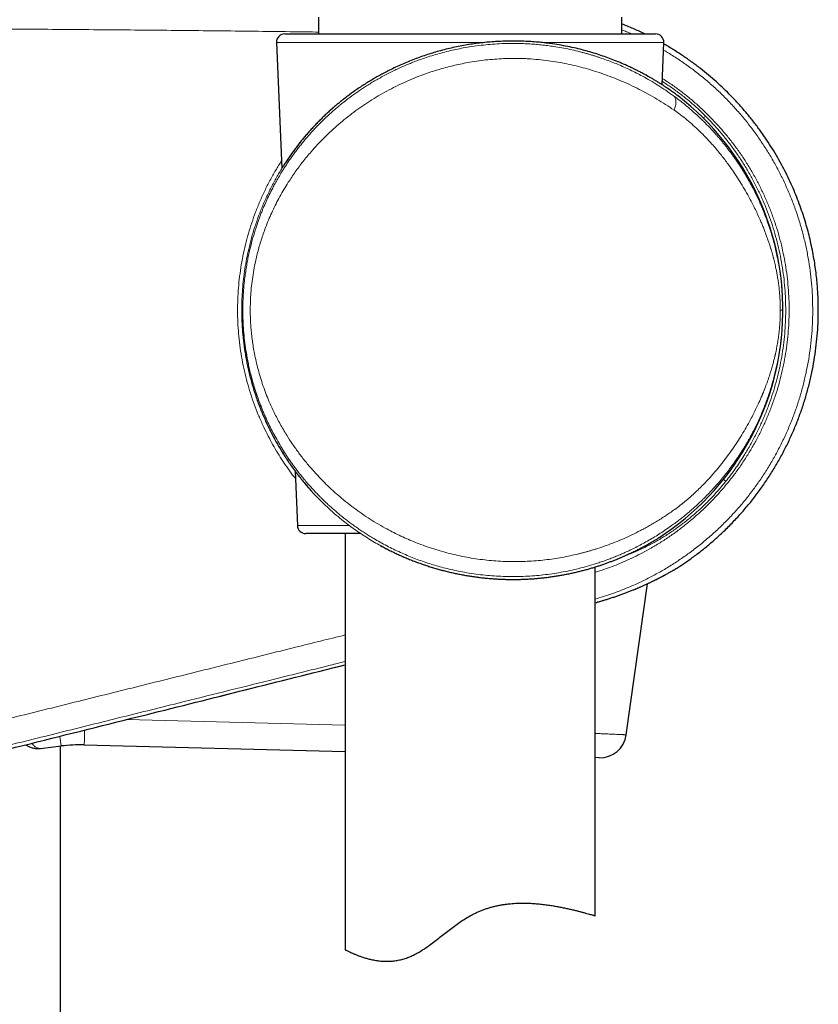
# Model space of a CAD drawing. Header units: millimetres. Extents: x 8 to 778, y 12 to 1829.
# Tile 323 of 335: x 673 to 721, y 1444 to 1504. Entities that reach past the tile are written whole.
import ezdxf

# ---------------------------------------------------------------- set-up
doc = ezdxf.new("R2010")
doc.units = ezdxf.units.MM

msp = doc.modelspace()

# ---------------------------------------------------------------- linework, layer by layer
at = {"color": 7, "linetype": 'Continuous', "lineweight": 30}
for p, q in [((691.025, 1503.653), (691.025, 1502.653)), ((709.225, 1502.653), (709.225, 1503.653)), ((688.498, 1502.131), (688.825, 1494.577)), ((688.997, 1502.653), (711.253, 1502.653)), ((711.643, 1499.601), (711.752, 1502.131)), ((711.918, 1499.42), (711.859, 1499.459)), ((693.001, 1499.088), (692.995, 1499.084)), ((688.932, 1494.746), (688.909, 1494.712)), ((688.931, 1494.747), (688.931, 1494.747)), ((686.413, 1486.082), (686.413, 1486.073)), ((686.413, 1486.073), (686.413, 1486.073)), ((689.612, 1476.407), (689.754, 1473.131)), ((693.546, 1472.653), (690.254, 1472.653)), ((692.625, 1472.653), (692.625, 1447.668)), ((694.666, 1471.97), (694.671, 1471.967)), ((707.625, 1449.704), (707.625, 1470.644)), ((709.496, 1460.569), (710.762, 1469.637)), ((674.329, 1459.754), (675.573, 1459.897)), ((675.525, 1197.915), (675.525, 1459.891)), ((676.96, 1459.959), (692.625, 1459.569)), ((707.872, 1459.191), (707.625, 1459.197))]:
    msp.add_line(p, q, dxfattribs=at)
at = {"color": 8, "linetype": 'Continuous', "lineweight": 0}
for p, q in [((700.99, 1502.131), (688.498, 1502.131)), ((711.752, 1502.131), (704.404, 1502.131)), ((690.609, 1475.193), (690.609, 1475.193)), ((689.754, 1473.131), (692.873, 1473.131)), ((692.625, 1461.156), (679.493, 1461.482))]:
    msp.add_line(p, q, dxfattribs=at)
at = {"color": 7, "linetype": 'Continuous', "lineweight": 30}
for centre, radius, start, end in [((688.997, 1502.153), 0.5, 90, 182.48126), ((711.253, 1502.153), 0.5, 357.51874, 90), ((702.625, 1486.073), 16.275, 302.82223, 52.16863), ((690.254, 1473.153), 0.5, 182.48126, 270), ((712.325, 1471.03), 0.5, 301.4731, 302.84009), ((707.911, 1460.79), 1.6, 268.57694, 352.04228), ((676.711, 1449.962), 10, 88.57694, 96.53808)]:
    msp.add_arc(centre, radius, start, end, dxfattribs=at)
at = {"color": 8, "linetype": 'Continuous', "lineweight": 0}
for centre, radius, start, end in [((718.932, 1493.078), 6.594, 135.23887, 136.81799), ((719.592, 1480.903), 6.566, 229.55733, 231.14185), ((856.899, 1456.201), 179.978, 178.51855, 178.80369), ((721.492, 1465.663), 46.28, 186.4273, 187.15736)]:
    msp.add_arc(centre, radius, start, end, dxfattribs=at)
for points, knots in [([(667.634, 1502.967), (669.098, 1502.959), (672.028, 1502.945), (676.421, 1502.914), (680.813, 1502.877), (685.204, 1502.832), (688.608, 1502.793), (690.548, 1502.767), (691.025, 1502.76)], [0, 0, 0, 0, 0.187721, 0.375441, 0.563182, 0.750923, 0.938725, 1, 1, 1, 1]), ([(709.808, 1502.653), (709.712, 1502.696), (709.52, 1502.783), (709.323, 1502.857), (709.225, 1502.894)], [0, 0, 0, 0, 0.502968, 1, 1, 1, 1]), ([(718.883, 1486.073), (718.883, 1485.999), (718.882, 1485.85), (718.877, 1485.626), (718.869, 1485.402), (718.858, 1485.176), (718.844, 1484.95), (718.826, 1484.722), (718.8, 1484.436), (718.761, 1484.09), (718.719, 1483.792), (718.689, 1483.596), (718.674, 1483.503), (718.659, 1483.41), (718.643, 1483.316), (718.626, 1483.222), (718.608, 1483.128), (718.575, 1482.953), (718.522, 1482.696), (718.444, 1482.355), (718.356, 1482.005), (718.261, 1481.663), (718.16, 1481.328), (718.081, 1481.084), (718.025, 1480.918), (717.995, 1480.831), (717.964, 1480.744), (717.933, 1480.657), (717.901, 1480.569), (717.835, 1480.393), (717.732, 1480.129), (717.585, 1479.775), (717.431, 1479.431), (717.298, 1479.15), (717.19, 1478.932), (717.101, 1478.759), (717.008, 1478.582), (716.913, 1478.407), (716.822, 1478.243), (716.727, 1478.078), (716.623, 1477.902), (716.503, 1477.705), (716.373, 1477.499), (716.241, 1477.297), (716.128, 1477.129), (716.037, 1476.998), (715.964, 1476.894), (715.89, 1476.791), (715.816, 1476.688), (715.74, 1476.586), (715.664, 1476.485), (715.531, 1476.31), (715.34, 1476.068), (715.09, 1475.768), (714.844, 1475.486), (714.63, 1475.252), (714.45, 1475.062), (714.303, 1474.912), (714.157, 1474.765), (714.001, 1474.613), (713.82, 1474.441), (713.616, 1474.254), (713.396, 1474.06), (713.174, 1473.87), (712.945, 1473.682), (712.708, 1473.494), (712.465, 1473.309), (712.19, 1473.107), (711.881, 1472.891), (711.541, 1472.666), (711.199, 1472.451), (710.855, 1472.247), (710.509, 1472.054), (710.156, 1471.867), (709.817, 1471.699), (709.495, 1471.547), (709.197, 1471.415), (708.898, 1471.289), (708.598, 1471.169), (708.297, 1471.056), (707.996, 1470.95), (707.622, 1470.826), (707.173, 1470.69), (706.647, 1470.55), (706.118, 1470.428), (705.586, 1470.323), (705.052, 1470.237), (704.518, 1470.168), (703.982, 1470.116), (703.447, 1470.083), (702.911, 1470.067), (702.374, 1470.068), (701.835, 1470.087), (701.293, 1470.124), (700.749, 1470.179), (700.203, 1470.253), (699.687, 1470.341), (699.201, 1470.439), (698.752, 1470.544), (698.315, 1470.658), (697.89, 1470.781), (697.471, 1470.915), (697.056, 1471.061), (696.644, 1471.217), (696.238, 1471.385), (695.831, 1471.566), (695.423, 1471.76), (695.017, 1471.968), (694.628, 1472.181), (694.291, 1472.377), (694.006, 1472.552), (693.755, 1472.712), (693.503, 1472.88), (693.251, 1473.055), (693.005, 1473.232), (692.771, 1473.407), (692.546, 1473.582), (692.276, 1473.799), (691.955, 1474.071), (691.688, 1474.311), (691.517, 1474.47), (691.443, 1474.54), (691.373, 1474.607), (691.314, 1474.664), (691.265, 1474.713), (691.22, 1474.756), (691.174, 1474.802), (691.091, 1474.885), (690.968, 1475.011), (690.8, 1475.187), (690.616, 1475.386), (690.417, 1475.608), (690.218, 1475.84), (690.025, 1476.075), (689.847, 1476.298), (689.681, 1476.516), (689.527, 1476.724), (689.384, 1476.923), (689.239, 1477.132), (689.094, 1477.348), (688.986, 1477.516), (688.922, 1477.617), (688.897, 1477.658), (688.872, 1477.698), (688.848, 1477.737), (688.824, 1477.776), (688.801, 1477.814), (688.778, 1477.851), (688.679, 1478.014), (688.512, 1478.303), (688.288, 1478.716), (688.084, 1479.12), (687.92, 1479.468), (687.79, 1479.76), (687.69, 1479.998), (687.594, 1480.234), (687.496, 1480.486), (687.376, 1480.815), (687.239, 1481.22), (687.097, 1481.684), (686.997, 1482.053), (686.929, 1482.325), (686.887, 1482.503), (686.847, 1482.68), (686.81, 1482.855), (686.774, 1483.03), (686.715, 1483.344), (686.64, 1483.798), (686.565, 1484.395), (686.513, 1484.989), (686.484, 1485.579), (686.476, 1486.155), (686.49, 1486.718), (686.522, 1487.27), (686.562, 1487.701), (686.598, 1488.01), (686.622, 1488.198), (686.649, 1488.386), (686.678, 1488.574), (686.709, 1488.763), (686.743, 1488.951), (686.803, 1489.265), (686.899, 1489.709), (687.045, 1490.282), (687.181, 1490.743), (687.295, 1491.091), (687.374, 1491.323), (687.458, 1491.557), (687.544, 1491.785), (687.628, 1491.996), (687.736, 1492.26), (687.878, 1492.587), (688.065, 1492.988), (688.248, 1493.351), (688.421, 1493.676), (688.537, 1493.884), (688.616, 1494.021), (688.654, 1494.086), (688.692, 1494.151), (688.73, 1494.216), (688.769, 1494.281), (688.809, 1494.346), (688.879, 1494.461), (688.985, 1494.629), (689.132, 1494.854), (689.293, 1495.092), (689.468, 1495.341), (689.647, 1495.585), (689.822, 1495.815), (689.993, 1496.031), (690.163, 1496.239), (690.338, 1496.446), (690.524, 1496.658), (690.761, 1496.919), (691.047, 1497.219), (691.375, 1497.543), (691.662, 1497.812), (691.907, 1498.031), (692.063, 1498.165), (692.166, 1498.253), (692.219, 1498.297), (692.271, 1498.34), (692.322, 1498.383), (692.374, 1498.424), (692.564, 1498.579), (692.893, 1498.834), (693.367, 1499.175), (693.775, 1499.448), (694.115, 1499.661), (694.386, 1499.824), (694.668, 1499.987), (694.965, 1500.149), (695.277, 1500.312), (695.592, 1500.467), (695.907, 1500.614), (696.221, 1500.753), (696.534, 1500.883), (696.846, 1501.006), (697.201, 1501.137), (697.6, 1501.273), (698.045, 1501.411), (698.489, 1501.535), (698.934, 1501.646), (699.377, 1501.743), (699.855, 1501.835), (700.369, 1501.917), (700.92, 1501.986), (701.469, 1502.036), (702.017, 1502.067), (702.509, 1502.079), (702.946, 1502.077), (703.33, 1502.067), (703.715, 1502.047), (704.101, 1502.018), (704.487, 1501.98), (704.874, 1501.933), (705.293, 1501.872), (705.743, 1501.794), (706.225, 1501.695), (706.608, 1501.604), (706.894, 1501.53), (707.083, 1501.479), (707.273, 1501.425), (707.463, 1501.368), (707.652, 1501.309), (707.906, 1501.227), (708.222, 1501.118), (708.601, 1500.977), (708.98, 1500.825), (709.36, 1500.662), (709.739, 1500.486), (710.108, 1500.304), (710.508, 1500.094), (710.938, 1499.853), (711.406, 1499.568), (711.874, 1499.263), (712.179, 1499.044), (712.333, 1498.933)], [0, 0, 0, 0, 0.002429, 0.004872, 0.007334, 0.009816, 0.012322, 0.014853, 0.017413, 0.021942, 0.026644, 0.027725, 0.028815, 0.029915, 0.031024, 0.032143, 0.033271, 0.03441, 0.038442, 0.042658, 0.047059, 0.051648, 0.055844, 0.06019, 0.061353, 0.062526, 0.06371, 0.064904, 0.066109, 0.067324, 0.072145, 0.07716, 0.082369, 0.087059, 0.089561, 0.092159, 0.094854, 0.097645, 0.100191, 0.10247, 0.105393, 0.108523, 0.11186, 0.115323, 0.118408, 0.120139, 0.12187, 0.123601, 0.125333, 0.127065, 0.128796, 0.130528, 0.13608, 0.14139, 0.146459, 0.151287, 0.154199, 0.157015, 0.159737, 0.162505, 0.165699, 0.169659, 0.173494, 0.177204, 0.181085, 0.184971, 0.188856, 0.192741, 0.197915, 0.203007, 0.208016, 0.212944, 0.217791, 0.222559, 0.227541, 0.231483, 0.235385, 0.239245, 0.243065, 0.246845, 0.250587, 0.25429, 0.26061, 0.266863, 0.273054, 0.279185, 0.285261, 0.291287, 0.297265, 0.303201, 0.309098, 0.314978, 0.320887, 0.326826, 0.332798, 0.338808, 0.34486, 0.349939, 0.355053, 0.360015, 0.364781, 0.369626, 0.374549, 0.379352, 0.384232, 0.389189, 0.394225, 0.399342, 0.404514, 0.409206, 0.41251, 0.415877, 0.419308, 0.422803, 0.426363, 0.429661, 0.432832, 0.436113, 0.441576, 0.447318, 0.448479, 0.44965, 0.450832, 0.451828, 0.452507, 0.453225, 0.453982, 0.454779, 0.457269, 0.460079, 0.463207, 0.466656, 0.470423, 0.473807, 0.477194, 0.480335, 0.483322, 0.486155, 0.488833, 0.492131, 0.49516, 0.495724, 0.496277, 0.496819, 0.497351, 0.497873, 0.498384, 0.498885, 0.499376, 0.504981, 0.510372, 0.515548, 0.52051, 0.52352, 0.526445, 0.529286, 0.532197, 0.535598, 0.541159, 0.546589, 0.55189, 0.553937, 0.555965, 0.557973, 0.559962, 0.561931, 0.563881, 0.570551, 0.577144, 0.583668, 0.590127, 0.596529, 0.602515, 0.608558, 0.614663, 0.616734, 0.618813, 0.6209, 0.622994, 0.625097, 0.627209, 0.629329, 0.635697, 0.64228, 0.649082, 0.651816, 0.654583, 0.657386, 0.660223, 0.662809, 0.665114, 0.669909, 0.674951, 0.680239, 0.683864, 0.687597, 0.68845, 0.689308, 0.690171, 0.691041, 0.691915, 0.692795, 0.69368, 0.696554, 0.699653, 0.702976, 0.706523, 0.710172, 0.713469, 0.716578, 0.719687, 0.722796, 0.725995, 0.729462, 0.735035, 0.740352, 0.745413, 0.748613, 0.751703, 0.752493, 0.753276, 0.754052, 0.75482, 0.75558, 0.756333, 0.763233, 0.769884, 0.776287, 0.779944, 0.783516, 0.787002, 0.790944, 0.794925, 0.798851, 0.802723, 0.806541, 0.810305, 0.814017, 0.817677, 0.822854, 0.827974, 0.833039, 0.838052, 0.843014, 0.847927, 0.854016, 0.86007, 0.866096, 0.872096, 0.878077, 0.88228, 0.886511, 0.890771, 0.895062, 0.899386, 0.903744, 0.908139, 0.913639, 0.919222, 0.924891, 0.927142, 0.929408, 0.931687, 0.933981, 0.936289, 0.938611, 0.943285, 0.948042, 0.952883, 0.957808, 0.96282, 0.967919, 0.972697, 0.979239, 0.98597, 0.99289, 1, 1, 1, 1]), ([(707.625, 1468.715), (707.795, 1468.764), (708.133, 1468.863), (708.634, 1469.033), (709.129, 1469.215), (709.686, 1469.439), (710.302, 1469.713), (710.972, 1470.045), (711.628, 1470.405), (712.27, 1470.793), (712.897, 1471.207), (713.509, 1471.65), (714.105, 1472.12), (714.686, 1472.62), (715.249, 1473.147), (715.792, 1473.701), (716.306, 1474.271), (716.791, 1474.858), (717.246, 1475.457), (717.677, 1476.079), (718.084, 1476.721), (718.468, 1477.387), (718.824, 1478.072), (719.153, 1478.777), (719.449, 1479.486), (719.711, 1480.199), (719.94, 1480.912), (720.14, 1481.638), (720.311, 1482.376), (720.452, 1483.128), (720.561, 1483.889), (720.638, 1484.659), (720.682, 1485.424), (720.693, 1486.183), (720.673, 1486.934), (720.623, 1487.682), (720.54, 1488.434), (720.425, 1489.186), (720.277, 1489.939), (720.097, 1490.684), (719.887, 1491.416), (719.649, 1492.132), (719.384, 1492.833), (719.09, 1493.523), (718.765, 1494.204), (718.41, 1494.875), (718.023, 1495.535), (717.608, 1496.179), (717.17, 1496.8), (716.71, 1497.398), (716.228, 1497.973), (715.723, 1498.527), (715.193, 1499.064), (714.636, 1499.582), (714.053, 1500.078), (713.45, 1500.55), (712.832, 1500.991), (712.26, 1501.369), (711.889, 1501.587), (711.733, 1501.678)], [0, 0, 0, 0, 0.012619, 0.025162, 0.037708, 0.050251, 0.068015, 0.085787, 0.103551, 0.121394, 0.139246, 0.157089, 0.175216, 0.193344, 0.211733, 0.230122, 0.248595, 0.266446, 0.284305, 0.302156, 0.320297, 0.338437, 0.356844, 0.37525, 0.393741, 0.411496, 0.429257, 0.447011, 0.465052, 0.483092, 0.501395, 0.519699, 0.538087, 0.555859, 0.573646, 0.591432, 0.609204, 0.627361, 0.645535, 0.663709, 0.681867, 0.699619, 0.717386, 0.735153, 0.752905, 0.77104, 0.789191, 0.807343, 0.825479, 0.843262, 0.861061, 0.87886, 0.896644, 0.914808, 0.93299, 0.951171, 0.969336, 0.987126, 1, 1, 1, 1]), ([(712.369, 1498.072), (712.199, 1498.187), (711.863, 1498.415), (711.341, 1498.736), (710.813, 1499.039), (710.28, 1499.321), (709.745, 1499.582), (709.209, 1499.822), (708.673, 1500.041), (708.134, 1500.241), (707.591, 1500.422), (707.042, 1500.586), (706.49, 1500.73), (705.937, 1500.854), (705.385, 1500.958), (704.815, 1501.046), (704.228, 1501.113), (703.771, 1501.148), (703.464, 1501.164), (703.306, 1501.17), (703.149, 1501.175), (702.992, 1501.178), (702.836, 1501.179), (702.551, 1501.178), (702.137, 1501.168), (701.596, 1501.137), (701.055, 1501.087), (700.516, 1501.018), (700.009, 1500.935), (699.533, 1500.842), (699.089, 1500.742), (698.646, 1500.629), (698.206, 1500.504), (697.767, 1500.365), (697.287, 1500.198), (696.767, 1499.998), (696.212, 1499.76), (695.663, 1499.501), (695.126, 1499.223), (694.606, 1498.929), (694.105, 1498.621), (693.619, 1498.298), (693.145, 1497.958), (692.681, 1497.6), (692.23, 1497.225), (691.793, 1496.834), (691.372, 1496.429), (690.964, 1496.008), (690.617, 1495.622), (690.325, 1495.276), (690.084, 1494.977), (689.853, 1494.674), (689.629, 1494.367), (689.414, 1494.056), (689.185, 1493.706), (688.946, 1493.317), (688.701, 1492.888), (688.473, 1492.455), (688.26, 1492.02), (688.061, 1491.574), (687.888, 1491.149), (687.737, 1490.745), (687.61, 1490.371), (687.494, 1489.996), (687.389, 1489.621), (687.295, 1489.246), (687.199, 1488.816), (687.109, 1488.331), (687.03, 1487.789), (686.972, 1487.247), (686.937, 1486.705), (686.924, 1486.214), (686.927, 1485.776), (686.941, 1485.389), (686.966, 1485.002), (687.001, 1484.616), (687.048, 1484.229), (687.106, 1483.842), (687.181, 1483.424), (687.276, 1482.975), (687.395, 1482.495), (687.532, 1482.016), (687.688, 1481.538), (687.86, 1481.067), (688.032, 1480.641), (688.2, 1480.259), (688.363, 1479.913), (688.536, 1479.569), (688.719, 1479.227), (688.913, 1478.887), (689.159, 1478.479), (689.465, 1478.009), (689.839, 1477.484), (690.239, 1476.97), (690.661, 1476.471), (691.103, 1475.989), (691.565, 1475.526), (692.046, 1475.08), (692.532, 1474.666), (693.017, 1474.284), (693.498, 1473.932), (693.992, 1473.598), (694.498, 1473.281), (694.982, 1473.003), (695.438, 1472.76), (695.863, 1472.549), (696.293, 1472.351), (696.727, 1472.166), (697.19, 1471.984), (697.682, 1471.808), (698.202, 1471.642), (698.727, 1471.494), (699.256, 1471.364), (699.789, 1471.252), (700.325, 1471.158), (700.864, 1471.082), (701.405, 1471.025), (701.946, 1470.987), (702.484, 1470.967), (703.019, 1470.966), (703.552, 1470.982), (704.084, 1471.016), (704.616, 1471.068), (705.135, 1471.136), (705.64, 1471.219), (706.133, 1471.316), (706.524, 1471.405), (706.814, 1471.477), (707.006, 1471.528), (707.198, 1471.581), (707.389, 1471.636), (707.58, 1471.694), (707.883, 1471.79), (708.298, 1471.931), (708.818, 1472.128), (709.333, 1472.343), (709.843, 1472.577), (710.272, 1472.791), (710.624, 1472.978), (710.901, 1473.133), (711.177, 1473.293), (711.45, 1473.459), (711.721, 1473.631), (711.989, 1473.809), (712.272, 1474.003), (712.567, 1474.217), (712.87, 1474.451), (713.162, 1474.692), (713.445, 1474.939), (713.723, 1475.196), (713.992, 1475.458), (714.225, 1475.696), (714.423, 1475.907), (714.592, 1476.094), (714.76, 1476.285), (714.927, 1476.481), (715.093, 1476.682), (715.257, 1476.888), (715.42, 1477.098), (715.628, 1477.376), (715.877, 1477.725), (716.161, 1478.147), (716.435, 1478.58), (716.7, 1479.028), (716.933, 1479.447), (717.134, 1479.833), (717.303, 1480.174), (717.475, 1480.543), (717.596, 1480.82), (717.673, 1481.003), (717.696, 1481.059), (717.718, 1481.114), (717.741, 1481.17), (717.763, 1481.225), (717.823, 1481.376), (717.915, 1481.618), (718.033, 1481.953), (718.14, 1482.277), (718.231, 1482.58), (718.31, 1482.861), (718.361, 1483.062), (718.394, 1483.194), (718.41, 1483.261), (718.425, 1483.327), (718.44, 1483.392), (718.455, 1483.457), (718.477, 1483.561), (718.507, 1483.704), (718.541, 1483.885), (718.573, 1484.064), (718.602, 1484.24), (718.627, 1484.414), (718.65, 1484.586), (718.677, 1484.81), (718.704, 1485.087), (718.727, 1485.418), (718.741, 1485.746), (718.743, 1485.965), (718.744, 1486.073)], [0, 0, 0, 0, 0.008133, 0.016106, 0.023924, 0.03159, 0.039109, 0.046356, 0.053472, 0.060462, 0.067331, 0.074208, 0.080972, 0.087632, 0.094194, 0.100666, 0.10769, 0.114626, 0.116429, 0.118227, 0.120021, 0.121809, 0.123594, 0.125374, 0.131528, 0.137668, 0.143801, 0.149935, 0.156079, 0.161211, 0.166359, 0.171528, 0.176722, 0.181945, 0.187202, 0.194087, 0.201014, 0.207991, 0.215027, 0.222009, 0.228802, 0.23563, 0.2425, 0.249418, 0.256399, 0.263378, 0.270361, 0.277354, 0.284416, 0.289049, 0.293657, 0.298242, 0.302806, 0.307351, 0.311879, 0.317862, 0.323762, 0.329584, 0.335335, 0.341019, 0.346903, 0.351575, 0.356188, 0.360746, 0.365253, 0.369714, 0.374135, 0.380433, 0.386661, 0.392835, 0.398971, 0.405088, 0.409454, 0.413825, 0.418206, 0.422605, 0.427028, 0.431479, 0.435966, 0.441592, 0.447285, 0.453057, 0.458915, 0.46487, 0.470662, 0.47515, 0.479681, 0.484259, 0.488886, 0.493565, 0.498299, 0.50599, 0.513739, 0.521556, 0.529451, 0.537277, 0.545095, 0.552915, 0.560745, 0.567822, 0.57485, 0.581836, 0.588787, 0.595782, 0.601289, 0.606761, 0.6122, 0.617611, 0.622998, 0.629246, 0.635455, 0.641635, 0.647792, 0.653934, 0.660096, 0.666241, 0.672376, 0.678509, 0.684649, 0.690699, 0.696773, 0.70288, 0.709026, 0.715218, 0.721045, 0.726924, 0.73286, 0.735209, 0.737568, 0.739936, 0.742316, 0.744706, 0.747107, 0.753812, 0.760602, 0.767484, 0.774462, 0.781542, 0.785562, 0.789617, 0.793706, 0.797832, 0.801995, 0.806195, 0.810433, 0.81553, 0.820614, 0.825687, 0.830659, 0.835727, 0.840913, 0.845872, 0.849258, 0.852691, 0.856169, 0.859694, 0.863265, 0.866883, 0.870548, 0.874261, 0.881282, 0.888367, 0.895516, 0.902732, 0.910224, 0.915728, 0.921078, 0.926274, 0.932897, 0.933745, 0.934588, 0.935426, 0.93626, 0.93709, 0.937915, 0.943016, 0.94789, 0.952541, 0.956969, 0.960684, 0.964231, 0.965133, 0.966023, 0.966902, 0.96777, 0.968627, 0.969472, 0.971854, 0.974173, 0.976429, 0.978624, 0.980761, 0.982841, 0.984868, 0.988793, 0.992607, 0.996335, 1, 1, 1, 1]), ([(711.659, 1499.981), (711.803, 1499.889), (712.137, 1499.674), (712.643, 1499.31), (713.183, 1498.891), (713.707, 1498.446), (714.216, 1497.977), (714.704, 1497.487), (715.174, 1496.974), (715.625, 1496.438), (716.051, 1495.887), (716.448, 1495.326), (716.819, 1494.752), (717.168, 1494.16), (717.493, 1493.55), (717.793, 1492.927), (718.068, 1492.288), (718.318, 1491.634), (718.538, 1490.973), (718.728, 1490.312), (718.89, 1489.647), (719.024, 1488.972), (719.131, 1488.287), (719.209, 1487.599), (719.259, 1486.904), (719.278, 1486.203), (719.268, 1485.505), (719.229, 1484.816), (719.162, 1484.134), (719.067, 1483.455), (718.943, 1482.773), (718.788, 1482.093), (718.603, 1481.413), (718.388, 1480.741), (718.146, 1480.083), (717.88, 1479.443), (717.59, 1478.819), (717.274, 1478.206), (716.929, 1477.602), (716.556, 1477.009), (716.154, 1476.426), (715.726, 1475.861), (715.279, 1475.319), (714.815, 1474.804), (714.335, 1474.313), (713.833, 1473.841), (713.308, 1473.386), (712.761, 1472.951), (712.19, 1472.535), (711.6, 1472.144), (711.028, 1471.799), (710.481, 1471.497), (709.958, 1471.232), (709.425, 1470.986), (708.883, 1470.759), (708.333, 1470.553), (707.913, 1470.408), (707.676, 1470.338), (707.625, 1470.323)], [0, 0, 0, 0, 0.013653, 0.031778, 0.049903, 0.068341, 0.086796, 0.105251, 0.12369, 0.142469, 0.161248, 0.179334, 0.19742, 0.21582, 0.234237, 0.252654, 0.271054, 0.289797, 0.308541, 0.326644, 0.344746, 0.363165, 0.381601, 0.400037, 0.418456, 0.437222, 0.455987, 0.47416, 0.492333, 0.510633, 0.528932, 0.547634, 0.566337, 0.585179, 0.604021, 0.622299, 0.640577, 0.658982, 0.677387, 0.696197, 0.715008, 0.73396, 0.752912, 0.771193, 0.789473, 0.807879, 0.826285, 0.845089, 0.863893, 0.882836, 0.901778, 0.917374, 0.932969, 0.948692, 0.96442, 0.980143, 0.995778, 1, 1, 1, 1]), ([(711.652, 1499.804), (711.838, 1499.683), (712.211, 1499.441), (712.75, 1499.045), (713.271, 1498.626), (713.773, 1498.187), (714.091, 1497.876), (714.25, 1497.721)], [0, 0, 0, 0, 0.199466, 0.400859, 0.600538, 0.800317, 1, 1, 1, 1]), ([(692.995, 1499.084), (692.932, 1499.038), (692.805, 1498.945), (692.613, 1498.799), (692.421, 1498.648), (692.227, 1498.491), (692.033, 1498.328), (691.774, 1498.103), (691.465, 1497.822), (691.111, 1497.477), (690.775, 1497.131), (690.447, 1496.771), (690.125, 1496.394), (689.81, 1496.003), (689.504, 1495.595), (689.209, 1495.178), (689.024, 1494.89), (688.931, 1494.747)], [0, 0, 0, 0, 0.043329, 0.086658, 0.130183, 0.173708, 0.217795, 0.261882, 0.350394, 0.429798, 0.509206, 0.589396, 0.669589, 0.751893, 0.834199, 0.917099, 1, 1, 1, 1]), ([(712.369, 1498.072), (712.386, 1498.117), (712.421, 1498.208), (712.455, 1498.342), (712.475, 1498.472), (712.479, 1498.594), (712.466, 1498.703), (712.436, 1498.798), (712.393, 1498.876), (712.353, 1498.915), (712.333, 1498.933)], [0, 0, 0, 0, 0.120941, 0.245295, 0.372034, 0.5, 0.627966, 0.754705, 0.879059, 1, 1, 1, 1]), ([(712.333, 1498.933), (712.45, 1498.846), (712.689, 1498.669), (713.038, 1498.389), (713.39, 1498.093), (713.72, 1497.798), (714.004, 1497.53), (714.248, 1497.29), (714.471, 1497.062), (714.641, 1496.879), (714.761, 1496.749), (714.828, 1496.674), (714.892, 1496.602), (714.948, 1496.539), (714.996, 1496.483), (715.041, 1496.431), (715.088, 1496.377), (715.164, 1496.287), (715.272, 1496.158), (715.414, 1495.982), (715.566, 1495.789), (715.731, 1495.573), (715.906, 1495.334), (716.084, 1495.081), (716.254, 1494.829), (716.407, 1494.592), (716.544, 1494.374), (716.652, 1494.193), (716.737, 1494.049), (716.787, 1493.962), (716.817, 1493.909), (716.831, 1493.885), (716.844, 1493.862), (716.856, 1493.839), (716.869, 1493.817), (716.881, 1493.795), (716.954, 1493.663), (717.083, 1493.425), (717.257, 1493.08), (717.39, 1492.803), (717.486, 1492.591), (717.552, 1492.442), (717.616, 1492.293), (717.684, 1492.133), (717.789, 1491.874), (717.924, 1491.521), (718.037, 1491.194), (718.104, 1490.991), (718.131, 1490.907), (718.157, 1490.824), (718.183, 1490.741), (718.208, 1490.659), (718.232, 1490.578), (718.256, 1490.497), (718.309, 1490.313), (718.386, 1490.027), (718.48, 1489.638), (718.545, 1489.337), (718.588, 1489.125), (718.612, 1488.999), (718.635, 1488.874), (718.656, 1488.751), (718.677, 1488.628), (718.696, 1488.506), (718.727, 1488.299), (718.766, 1488.008), (718.808, 1487.632), (718.841, 1487.251), (718.865, 1486.863), (718.88, 1486.467), (718.882, 1486.204), (718.883, 1486.073)], [0, 0, 0, 0, 0.028756, 0.058651, 0.089696, 0.12182, 0.149414, 0.170787, 0.193124, 0.216426, 0.223477, 0.230612, 0.23783, 0.24392, 0.248571, 0.253452, 0.258561, 0.2639, 0.278523, 0.294631, 0.312225, 0.331306, 0.35289, 0.375969, 0.39792, 0.418102, 0.436512, 0.453151, 0.463162, 0.472401, 0.474369, 0.476298, 0.478188, 0.48004, 0.481852, 0.483625, 0.48536, 0.513979, 0.541141, 0.566846, 0.57846, 0.58975, 0.600717, 0.612047, 0.625554, 0.658169, 0.689151, 0.695046, 0.700879, 0.70665, 0.712359, 0.718005, 0.72359, 0.729113, 0.734574, 0.761045, 0.786501, 0.810964, 0.818984, 0.826895, 0.834698, 0.842395, 0.849988, 0.857476, 0.864862, 0.887831, 0.910129, 0.931808, 0.954823, 0.977527, 1, 1, 1, 1]), ([(718.744, 1486.073), (718.743, 1486.138), (718.743, 1486.269), (718.738, 1486.466), (718.729, 1486.664), (718.718, 1486.863), (718.701, 1487.093), (718.675, 1487.356), (718.639, 1487.652), (718.604, 1487.893), (718.575, 1488.075), (718.553, 1488.199), (718.531, 1488.32), (718.507, 1488.443), (718.468, 1488.634), (718.41, 1488.894), (718.351, 1489.133), (718.308, 1489.292), (718.288, 1489.368), (718.267, 1489.445), (718.245, 1489.522), (718.223, 1489.599), (718.2, 1489.677), (718.163, 1489.8), (718.11, 1489.967), (718.04, 1490.181), (717.964, 1490.4), (717.883, 1490.623), (717.797, 1490.851), (717.704, 1491.084), (717.609, 1491.312), (717.496, 1491.572), (717.364, 1491.864), (717.204, 1492.197), (717.033, 1492.534), (716.83, 1492.916), (716.591, 1493.337), (716.314, 1493.793), (716.022, 1494.244), (715.753, 1494.635), (715.512, 1494.965), (715.309, 1495.232), (715.101, 1495.494), (714.88, 1495.761), (714.606, 1496.077), (714.28, 1496.431), (713.906, 1496.807), (713.528, 1497.159), (713.147, 1497.487), (712.763, 1497.792), (712.499, 1497.98), (712.369, 1498.072)], [0, 0, 0, 0, 0.011781, 0.023644, 0.03562, 0.047737, 0.060023, 0.078203, 0.0971, 0.116781, 0.12532, 0.13336, 0.141588, 0.150008, 0.158621, 0.181018, 0.204676, 0.210163, 0.215715, 0.221333, 0.227017, 0.232767, 0.238583, 0.244465, 0.260235, 0.276555, 0.293428, 0.310856, 0.328842, 0.347389, 0.366497, 0.383707, 0.410655, 0.438234, 0.466446, 0.495294, 0.535162, 0.574815, 0.614259, 0.65475, 0.679852, 0.704502, 0.728705, 0.753318, 0.780503, 0.819951, 0.858219, 0.895329, 0.931309, 0.966189, 1, 1, 1, 1]), ([(714.25, 1497.721), (714.408, 1497.559), (714.725, 1497.234), (715.175, 1496.72), (715.606, 1496.189), (716.018, 1495.635), (716.41, 1495.059), (716.78, 1494.462), (717.125, 1493.848), (717.441, 1493.225), (717.727, 1492.597), (717.984, 1491.964), (718.216, 1491.319), (718.422, 1490.659), (718.602, 1489.985), (718.754, 1489.298), (718.877, 1488.604), (718.97, 1487.912), (719.032, 1487.225), (719.066, 1486.544), (719.071, 1485.86), (719.048, 1485.17), (718.996, 1484.477), (718.913, 1483.78), (718.801, 1483.086), (718.66, 1482.403), (718.493, 1481.736), (718.3, 1481.08), (718.079, 1480.429), (717.829, 1479.784), (717.552, 1479.15), (717.247, 1478.525), (716.914, 1477.91), (716.594, 1477.374), (716.298, 1476.917), (716.034, 1476.533), (715.76, 1476.156), (715.568, 1475.912), (715.472, 1475.789)], [0, 0, 0, 0, 0.0283539, 0.0567078, 0.0852576, 0.1138075, 0.1429766, 0.1721458, 0.2015294, 0.2309131, 0.2592686, 0.287624, 0.3161772, 0.3447303, 0.3739077, 0.4030852, 0.4324787, 0.4618722, 0.4901545, 0.5184368, 0.5469159, 0.575395, 0.6044945, 0.6335941, 0.6629078, 0.6922216, 0.720485, 0.7487484, 0.7775026, 0.8062822, 0.8350618, 0.863816, 0.8931033, 0.9223905, 0.9417618, 0.9611332, 0.9805666, 1, 1, 1, 1]), ([(689.632, 1475.96), (689.578, 1476.028), (689.403, 1476.247), (689.129, 1476.633), (688.805, 1477.113), (688.498, 1477.608), (688.207, 1478.114), (687.933, 1478.633), (687.664, 1479.19), (687.404, 1479.785), (687.157, 1480.422), (686.936, 1481.069), (686.74, 1481.732), (686.571, 1482.407), (686.43, 1483.095), (686.317, 1483.791), (686.236, 1484.484), (686.184, 1485.172), (686.16, 1485.854), (686.165, 1486.539), (686.199, 1487.229), (686.262, 1487.922), (686.356, 1488.618), (686.479, 1489.312), (686.63, 1489.993), (686.808, 1490.659), (687.011, 1491.311), (687.241, 1491.955), (687.5, 1492.595), (687.788, 1493.228), (688.106, 1493.854), (688.443, 1494.457), (688.687, 1494.843), (688.805, 1495.031)], [0, 0, 0, 0, 0.012834, 0.041318, 0.069812, 0.098296, 0.127105, 0.155922, 0.184731, 0.218178, 0.251624, 0.285303, 0.318981, 0.353392, 0.387804, 0.422468, 0.457133, 0.490579, 0.524025, 0.557704, 0.591383, 0.625795, 0.660207, 0.694872, 0.729537, 0.762982, 0.796426, 0.830102, 0.863778, 0.898184, 0.93259, 0.967248, 1, 1, 1, 1]), ([(688.931, 1494.747), (688.813, 1494.556), (688.578, 1494.175), (688.255, 1493.584), (687.954, 1492.98), (687.677, 1492.358), (687.424, 1491.72), (687.196, 1491.065), (686.997, 1490.4), (686.833, 1489.756), (686.702, 1489.137), (686.598, 1488.54), (686.516, 1487.933), (686.457, 1487.316), (686.42, 1486.695), (686.415, 1486.28), (686.413, 1486.073)], [0, 0, 0, 0, 0.07338, 0.14676, 0.220649, 0.294539, 0.370036, 0.445533, 0.521586, 0.597639, 0.663196, 0.728844, 0.796385, 0.864024, 0.931962, 1, 1, 1, 1]), ([(686.413, 1486.073), (686.414, 1485.908), (686.417, 1485.579), (686.443, 1485.026), (686.493, 1484.415), (686.576, 1483.747), (686.687, 1483.079), (686.827, 1482.413), (686.997, 1481.747), (687.195, 1481.086), (687.423, 1480.429), (687.676, 1479.79), (687.953, 1479.169), (688.252, 1478.566), (688.579, 1477.972), (688.931, 1477.39), (689.311, 1476.817), (689.718, 1476.259), (690.149, 1475.714), (690.456, 1475.367), (690.609, 1475.193)], [0, 0, 0, 0, 0.041441, 0.082882, 0.139137, 0.195635, 0.252133, 0.309442, 0.366751, 0.424891, 0.483031, 0.541439, 0.597694, 0.654192, 0.710691, 0.768001, 0.82531, 0.883451, 0.941592, 1, 1, 1, 1]), ([(718.883, 1486.073), (718.881, 1486.073), (718.876, 1486.073), (718.848, 1486.073), (718.806, 1486.073), (718.765, 1486.073), (718.744, 1486.073)], [0, 0, 0, 0, 0.249654, 0.5, 0.750346, 1, 1, 1, 1]), ([(715.472, 1475.789), (715.332, 1475.617), (715.05, 1475.273), (714.6, 1474.781), (714.129, 1474.307), (713.635, 1473.853), (713.119, 1473.421), (712.583, 1473.013), (712.028, 1472.631), (711.457, 1472.276), (710.893, 1471.963), (710.34, 1471.69), (709.821, 1471.46), (709.473, 1471.33), (709.309, 1471.269)], [0, 0, 0, 0, 0.0860362, 0.1721133, 0.2581475, 0.3449238, 0.4318993, 0.5189638, 0.6060142, 0.6929571, 0.7797115, 0.8558758, 0.9321814, 1, 1, 1, 1]), ([(690.609, 1475.193), (690.742, 1475.05), (691.007, 1474.763), (691.425, 1474.352), (691.857, 1473.954), (692.278, 1473.595), (692.682, 1473.273), (693.066, 1472.986), (693.458, 1472.71), (693.858, 1472.448), (694.263, 1472.198), (694.532, 1472.046), (694.666, 1471.97)], [0, 0, 0, 0, 0.110008, 0.220012, 0.331039, 0.442061, 0.533925, 0.625837, 0.717689, 0.811775, 0.905929, 1, 1, 1, 1]), ([(694.666, 1471.97), (694.815, 1471.889), (695.113, 1471.727), (695.536, 1471.519), (695.926, 1471.339), (696.283, 1471.184), (696.646, 1471.037), (697.018, 1470.896), (697.395, 1470.764), (697.78, 1470.64), (698.171, 1470.524), (698.569, 1470.416), (698.973, 1470.318), (699.383, 1470.229), (699.797, 1470.15), (700.216, 1470.081), (700.637, 1470.023), (701.061, 1469.975), (701.487, 1469.939), (701.928, 1469.912), (702.382, 1469.897), (702.85, 1469.895), (703.315, 1469.905), (703.779, 1469.929), (704.239, 1469.966), (704.695, 1470.014), (705.144, 1470.075), (705.581, 1470.146), (706.004, 1470.226), (706.414, 1470.315), (706.813, 1470.412), (707.203, 1470.517), (707.581, 1470.628), (707.948, 1470.746), (708.301, 1470.868), (708.621, 1470.987), (708.91, 1471.101), (709.17, 1471.209), (709.419, 1471.317), (709.656, 1471.424), (709.838, 1471.51), (709.935, 1471.558), (709.963, 1471.571)], [0, 0, 0, 0, 0.030632, 0.061323, 0.083886, 0.106475, 0.12922, 0.151966, 0.174833, 0.1977, 0.220744, 0.243824, 0.267147, 0.29051, 0.3141, 0.33769, 0.361452, 0.385214, 0.409221, 0.433275, 0.459838, 0.486464, 0.513374, 0.540347, 0.567766, 0.59525, 0.623021, 0.650854, 0.677977, 0.705154, 0.732569, 0.760036, 0.787874, 0.815763, 0.84389, 0.872068, 0.895624, 0.91921, 0.942968, 0.966726, 0.990614, 1, 1, 1, 1]), ([(707.625, 1468.501), (707.677, 1468.515), (707.852, 1468.561), (708.141, 1468.645), (708.483, 1468.75), (708.809, 1468.857), (709.119, 1468.965), (709.42, 1469.075), (709.711, 1469.187), (709.993, 1469.3), (710.265, 1469.415), (710.525, 1469.529), (710.762, 1469.637), (710.979, 1469.739), (711.176, 1469.835), (711.362, 1469.928), (711.538, 1470.018), (711.701, 1470.104), (711.853, 1470.185), (711.993, 1470.262), (712.118, 1470.332), (712.228, 1470.394), (712.324, 1470.449), (712.406, 1470.497), (712.474, 1470.537), (712.528, 1470.569), (712.567, 1470.593), (712.592, 1470.607), (712.595, 1470.609), (712.596, 1470.61)], [0, 0, 0, 0, 0.017489, 0.058732, 0.100121, 0.139303, 0.178545, 0.217966, 0.257447, 0.297612, 0.337839, 0.37826, 0.418748, 0.454521, 0.490342, 0.526555, 0.562769, 0.599201, 0.635634, 0.672498, 0.709428, 0.744996, 0.780628, 0.816786, 0.852944, 0.889399, 0.925853, 0.962885, 1, 1, 1, 1]), ([(692.625, 1466.566), (691.632, 1466.319), (689.42, 1465.769), (685.989, 1464.915), (682.327, 1464.004), (678.659, 1463.091), (674.987, 1462.177), (671.313, 1461.263), (668.863, 1460.653), (667.638, 1460.348)], [0, 0, 0, 0, 0.119378, 0.265798, 0.412218, 0.559158, 0.706099, 0.853049, 1, 1, 1, 1]), ([(667.938, 1458.821), (669.161, 1459.126), (671.607, 1459.735), (675.274, 1460.648), (678.94, 1461.561), (682.297, 1462.397), (685.344, 1463.156), (688.385, 1463.913), (690.813, 1464.517), (692.327, 1464.894), (692.625, 1464.968)], [0, 0, 0, 0, 0.148469, 0.296946, 0.445422, 0.593904, 0.704844, 0.815783, 0.963716, 1, 1, 1, 1]), ([(666.746, 1458.296), (673.577, 1460.002), (682.204, 1462.157), (690.829, 1464.321), (692.625, 1464.771)], [0, 0, 0, 0, 0.7917294, 1, 1, 1, 1]), ([(707.625, 1460.651), (707.674, 1460.649), (707.802, 1460.643), (707.993, 1460.635), (708.198, 1460.626), (708.386, 1460.617), (708.568, 1460.609), (708.745, 1460.602), (708.911, 1460.594), (709.062, 1460.588), (709.194, 1460.582), (709.297, 1460.578), (709.373, 1460.574), (709.431, 1460.572), (709.472, 1460.57), (709.495, 1460.569), (709.494, 1460.569), (709.493, 1460.569)], [0, 0, 0, 0, 0.040995, 0.106239, 0.171483, 0.234481, 0.297479, 0.371901, 0.446368, 0.520789, 0.601767, 0.682744, 0.745537, 0.80833, 0.882507, 0.956728, 1, 1, 1, 1]), ([(674.329, 1459.754), (674.305, 1459.753), (674.256, 1459.75), (674.18, 1459.766), (674.101, 1459.796), (674.025, 1459.841), (673.952, 1459.896), (673.883, 1459.961), (673.831, 1460.015), (673.803, 1460.052), (673.798, 1460.059)], [0, 0, 0, 0, 0.143533, 0.288222, 0.436579, 0.586215, 0.712343, 0.839286, 0.968881, 1, 1, 1, 1])]:
    msp.add_open_spline(points, degree=3, knots=knots, dxfattribs=at)
at = {"color": 7, "linetype": 'Continuous', "lineweight": 30}
for points, knots in [([(710.595, 1502.653), (710.58, 1502.661), (710.354, 1502.774), (709.903, 1502.971), (709.461, 1503.161), (709.231, 1503.244), (709.225, 1503.246)], [0, 0, 0, 0, 0.0351005, 0.5077131, 0.9875227, 1, 1, 1, 1]), ([(712.607, 1498.927), (712.598, 1498.934), (712.581, 1498.947), (712.531, 1498.985), (712.455, 1499.042), (712.353, 1499.117), (712.241, 1499.196), (712.128, 1499.276), (712.001, 1499.364), (711.859, 1499.459), (711.704, 1499.562), (711.536, 1499.67), (711.354, 1499.783), (711.131, 1499.918), (710.861, 1500.075), (710.58, 1500.231), (710.326, 1500.365), (710.109, 1500.475), (709.883, 1500.586), (709.596, 1500.722), (709.238, 1500.881), (708.82, 1501.054), (708.4, 1501.213), (707.981, 1501.361), (707.543, 1501.501), (707.085, 1501.634), (706.609, 1501.757), (706.112, 1501.869), (705.599, 1501.968), (705.118, 1502.046), (704.677, 1502.104), (704.278, 1502.147), (703.872, 1502.18), (703.459, 1502.204), (703.041, 1502.218), (702.617, 1502.222), (702.188, 1502.214), (701.759, 1502.195), (701.333, 1502.165), (700.908, 1502.125), (700.481, 1502.073), (700.054, 1502.01), (699.627, 1501.935), (699.2, 1501.849), (698.775, 1501.752), (698.359, 1501.645), (697.953, 1501.53), (697.558, 1501.406), (697.166, 1501.273), (696.779, 1501.131), (696.397, 1500.98), (696.021, 1500.82), (695.65, 1500.651), (695.304, 1500.483), (694.981, 1500.318), (694.68, 1500.156), (694.385, 1499.988), (694.096, 1499.816), (693.812, 1499.64), (693.533, 1499.459), (693.26, 1499.274), (693.084, 1499.147), (692.995, 1499.084)], [0, 0, 0, 0, 0.0138652, 0.0285293, 0.049756, 0.0710518, 0.0867139, 0.1024009, 0.1182168, 0.134033, 0.1499377, 0.1658425, 0.1818653, 0.1979078, 0.2208006, 0.2437463, 0.2576284, 0.2715106, 0.2854376, 0.2993645, 0.3227666, 0.346223, 0.3667736, 0.3873631, 0.4081487, 0.4289778, 0.4501317, 0.4713358, 0.4927638, 0.5142495, 0.529813, 0.5454004, 0.5611279, 0.5768552, 0.5926897, 0.6085242, 0.6245115, 0.6405282, 0.6561389, 0.6717771, 0.6875692, 0.7033613, 0.7192659, 0.7351705, 0.75123, 0.767317, 0.7826794, 0.7980643, 0.8135694, 0.8290746, 0.8446636, 0.8602528, 0.8759542, 0.8916745, 0.9051299, 0.918596, 0.9321186, 0.9456413, 0.9592028, 0.9727644, 0.9863779, 1, 1, 1, 1]), ([(712.595, 1470.612), (712.746, 1470.71), (713.087, 1470.932), (713.599, 1471.302), (714.133, 1471.714), (714.648, 1472.143), (715.176, 1472.617), (715.713, 1473.138), (716.253, 1473.708), (716.765, 1474.296), (717.246, 1474.9), (717.698, 1475.517), (718.121, 1476.148), (718.513, 1476.789), (718.876, 1477.441), (719.211, 1478.103), (719.519, 1478.778), (719.8, 1479.465), (720.053, 1480.164), (720.278, 1480.873), (720.475, 1481.591), (720.642, 1482.318), (720.779, 1483.052), (720.887, 1483.792), (720.965, 1484.537), (721.012, 1485.285), (721.027, 1485.926), (721.022, 1486.456), (721.009, 1486.877), (720.985, 1487.301), (720.951, 1487.736), (720.905, 1488.189), (720.844, 1488.662), (720.767, 1489.157), (720.671, 1489.674), (720.562, 1490.185), (720.439, 1490.686), (720.305, 1491.174), (720.152, 1491.676), (719.979, 1492.192), (719.785, 1492.719), (719.571, 1493.246), (719.339, 1493.771), (719.088, 1494.295), (718.813, 1494.824), (718.512, 1495.358), (718.191, 1495.886), (717.85, 1496.406), (717.49, 1496.918), (717.103, 1497.428), (716.69, 1497.936), (716.249, 1498.441), (715.803, 1498.914), (715.355, 1499.358), (714.908, 1499.772), (714.44, 1500.178), (713.95, 1500.575), (713.437, 1500.96), (712.903, 1501.335), (712.346, 1501.693), (711.959, 1501.931), (711.756, 1502.043), (711.749, 1502.047)], [0, 0, 0, 0, 0.014323, 0.032342, 0.050236, 0.068007, 0.085653, 0.106664, 0.127495, 0.148146, 0.168617, 0.188908, 0.20902, 0.228952, 0.248706, 0.26834, 0.287993, 0.307671, 0.327373, 0.347099, 0.366848, 0.386623, 0.406423, 0.426249, 0.4461, 0.465976, 0.485877, 0.497033, 0.508196, 0.519367, 0.5308, 0.542929, 0.555524, 0.568797, 0.582748, 0.597377, 0.610321, 0.623754, 0.637674, 0.652082, 0.666978, 0.682361, 0.697311, 0.712694, 0.728511, 0.744761, 0.761445, 0.777645, 0.794235, 0.811213, 0.828581, 0.846338, 0.864482, 0.880344, 0.89649, 0.912923, 0.929641, 0.946645, 0.963935, 0.981512, 0.999374, 1, 1, 1, 1]), ([(692.994, 1499.083), (692.988, 1499.078), (692.923, 1499.032), (692.799, 1498.94), (692.621, 1498.805), (692.441, 1498.664), (692.26, 1498.518), (692.078, 1498.366), (691.894, 1498.208), (691.709, 1498.044), (691.523, 1497.873), (691.337, 1497.697), (691.15, 1497.514), (690.963, 1497.325), (690.775, 1497.129), (690.589, 1496.926), (690.403, 1496.718), (690.219, 1496.503), (690.035, 1496.282), (689.853, 1496.054), (689.672, 1495.819), (689.492, 1495.576), (689.315, 1495.327), (689.14, 1495.069), (689.011, 1494.875), (688.943, 1494.766), (688.931, 1494.747)], [0, 0, 0, 0, 0.004415, 0.044373, 0.084611, 0.125146, 0.166023, 0.20728, 0.248954, 0.291079, 0.333683, 0.376789, 0.420252, 0.46463, 0.509386, 0.554577, 0.600256, 0.646477, 0.693287, 0.740734, 0.78886, 0.837704, 0.887299, 0.937669, 0.988833, 1, 1, 1, 1]), ([(686.412, 1486.073), (686.413, 1485.957), (686.415, 1485.721), (686.427, 1485.366), (686.446, 1485.008), (686.474, 1484.652), (686.509, 1484.297), (686.552, 1483.942), (686.603, 1483.589), (686.662, 1483.237), (686.728, 1482.888), (686.802, 1482.539), (686.884, 1482.192), (686.973, 1481.846), (687.07, 1481.503), (687.174, 1481.161), (687.287, 1480.821), (687.406, 1480.485), (687.533, 1480.151), (687.667, 1479.82), (687.809, 1479.491), (687.958, 1479.166), (688.114, 1478.844), (688.276, 1478.527), (688.445, 1478.214), (688.621, 1477.905), (688.804, 1477.599), (688.994, 1477.297), (689.191, 1476.999), (689.394, 1476.706), (689.604, 1476.416), (689.82, 1476.132), (690.042, 1475.852), (690.271, 1475.577), (690.451, 1475.368), (690.556, 1475.253), (690.58, 1475.227)], [0, 0, 0, 0, 0.0293056, 0.059647, 0.0896528, 0.1196517, 0.1497152, 0.1798035, 0.209867, 0.2398604, 0.2697466, 0.2997403, 0.3297905, 0.3598205, 0.3898514, 0.419899, 0.4499828, 0.4801503, 0.5101079, 0.5401431, 0.5702776, 0.6004427, 0.6305494, 0.6605245, 0.6903011, 0.7202883, 0.7503123, 0.7803189, 0.810329, 0.8403576, 0.870425, 0.900592, 0.9305974, 0.9606841, 0.9908359, 1, 1, 1, 1]), ([(709.963, 1471.571), (710.006, 1471.593), (710.122, 1471.649), (710.294, 1471.737), (710.474, 1471.831), (710.634, 1471.918), (710.776, 1471.997), (710.907, 1472.071), (711.025, 1472.139), (711.13, 1472.202), (711.222, 1472.257), (711.301, 1472.305), (711.365, 1472.345), (711.415, 1472.376), (711.436, 1472.39), (711.447, 1472.396)], [0, 0, 0, 0, 0.051788, 0.137767, 0.223879, 0.30053, 0.377284, 0.454656, 0.532027, 0.609884, 0.687741, 0.76631, 0.845023, 0.923251, 1, 1, 1, 1]), ([(694.724, 1471.939), (694.737, 1471.932), (694.836, 1471.877), (695.024, 1471.777), (695.287, 1471.642), (695.552, 1471.513), (695.818, 1471.388), (696.084, 1471.27), (696.352, 1471.156), (696.622, 1471.047), (696.893, 1470.943), (697.166, 1470.844), (697.439, 1470.75), (697.714, 1470.661), (697.989, 1470.577), (698.265, 1470.498), (698.541, 1470.424), (698.818, 1470.355), (699.096, 1470.291), (699.373, 1470.232), (699.649, 1470.178), (699.925, 1470.129), (700.201, 1470.084), (700.478, 1470.045), (700.754, 1470.01), (701.031, 1469.979), (701.307, 1469.954), (701.582, 1469.933), (701.857, 1469.917), (702.13, 1469.905), (702.402, 1469.898), (702.674, 1469.896), (702.946, 1469.897), (703.215, 1469.903), (703.482, 1469.914), (703.748, 1469.929), (704.013, 1469.947), (704.277, 1469.97), (704.54, 1469.998), (704.8, 1470.029), (705.059, 1470.064), (705.316, 1470.103), (705.569, 1470.145), (705.82, 1470.191), (706.069, 1470.241), (706.315, 1470.294), (706.558, 1470.35), (706.796, 1470.408), (707.03, 1470.47), (707.261, 1470.534), (707.489, 1470.601), (707.713, 1470.67), (707.932, 1470.741), (708.147, 1470.814), (708.356, 1470.889), (708.56, 1470.964), (708.759, 1471.041), (708.953, 1471.118), (709.14, 1471.196), (709.319, 1471.273), (709.492, 1471.35), (709.658, 1471.426), (709.814, 1471.499), (709.911, 1471.545), (709.957, 1471.568)], [0, 0, 0, 0, 0.002735, 0.020703, 0.038476, 0.056043, 0.073397, 0.090532, 0.107428, 0.124389, 0.141173, 0.157823, 0.174359, 0.190802, 0.207181, 0.223334, 0.239462, 0.25556, 0.271584, 0.287493, 0.303252, 0.318831, 0.334537, 0.35019, 0.365806, 0.381405, 0.397005, 0.412621, 0.428171, 0.443639, 0.459192, 0.474802, 0.49044, 0.506072, 0.521663, 0.537252, 0.553025, 0.568841, 0.584717, 0.600669, 0.616717, 0.632894, 0.648927, 0.665143, 0.681501, 0.697956, 0.714462, 0.730978, 0.747394, 0.764116, 0.780888, 0.797723, 0.814632, 0.831642, 0.84863, 0.865624, 0.882714, 0.899845, 0.916957, 0.933993, 0.950808, 0.967766, 0.984637, 1, 1, 1, 1]), ([(707.625, 1468.501), (707.677, 1468.515), (707.812, 1468.551), (708.012, 1468.607), (708.227, 1468.671), (708.436, 1468.736), (708.652, 1468.805), (708.872, 1468.879), (709.088, 1468.954), (709.299, 1469.03), (709.506, 1469.108), (709.707, 1469.185), (709.902, 1469.263), (710.091, 1469.341), (710.273, 1469.418), (710.45, 1469.495), (710.62, 1469.572), (710.785, 1469.647), (710.942, 1469.721), (711.092, 1469.794), (711.236, 1469.864), (711.372, 1469.933), (711.501, 1469.998), (711.622, 1470.062), (711.736, 1470.122), (711.843, 1470.18), (711.943, 1470.234), (712.035, 1470.285), (712.12, 1470.333), (712.197, 1470.376), (712.266, 1470.416), (712.328, 1470.452), (712.384, 1470.484), (712.434, 1470.513), (712.476, 1470.538), (712.512, 1470.559), (712.541, 1470.576), (712.562, 1470.589), (712.577, 1470.598), (712.585, 1470.603), (712.586, 1470.604), (712.586, 1470.604)], [0, 0, 0, 0, 0.017386, 0.045674, 0.068974, 0.093215, 0.120377, 0.147732, 0.175244, 0.202859, 0.230524, 0.258171, 0.285733, 0.313195, 0.340409, 0.367926, 0.395366, 0.42272, 0.449976, 0.477127, 0.504166, 0.531086, 0.557604, 0.58409, 0.610453, 0.636663, 0.662692, 0.688513, 0.714098, 0.739418, 0.764439, 0.788386, 0.813591, 0.838601, 0.86345, 0.888173, 0.912807, 0.93739, 0.961955, 0.986535, 1, 1, 1, 1]), ([(666.746, 1458.296), (671.387, 1459.455), (680.014, 1461.611), (688.639, 1463.772), (692.625, 1464.77)], [0, 0, 0, 0, 0.537907, 1, 1, 1, 1]), ([(673.444, 1459.97), (673.458, 1459.961), (673.501, 1459.933), (673.578, 1459.892), (673.675, 1459.847), (673.777, 1459.81), (673.879, 1459.781), (673.982, 1459.76), (674.084, 1459.747), (674.186, 1459.744), (674.268, 1459.746), (674.315, 1459.752), (674.329, 1459.754)], [0, 0, 0, 0, 0.05193, 0.162255, 0.279438, 0.39558, 0.510361, 0.623627, 0.735322, 0.845484, 0.954223, 1, 1, 1, 1]), ([(692.625, 1447.668), (692.627, 1447.667), (692.631, 1447.665), (692.663, 1447.648), (692.717, 1447.62), (692.796, 1447.581), (692.894, 1447.533), (693.008, 1447.48), (693.139, 1447.421), (693.293, 1447.357), (693.472, 1447.287), (693.671, 1447.217), (693.886, 1447.152), (694.123, 1447.089), (694.385, 1447.035), (694.632, 1446.998), (694.841, 1446.98), (695.003, 1446.971), (695.171, 1446.97), (695.372, 1446.977), (695.607, 1446.999), (695.879, 1447.045), (696.159, 1447.116), (696.441, 1447.214), (696.72, 1447.339), (696.995, 1447.485), (697.268, 1447.65), (697.553, 1447.841), (697.85, 1448.055), (698.16, 1448.29), (698.47, 1448.532), (698.782, 1448.777), (699.101, 1449.022), (699.427, 1449.26), (699.764, 1449.489), (700.059, 1449.667), (700.305, 1449.798), (700.499, 1449.892), (700.696, 1449.979), (700.898, 1450.059), (701.102, 1450.132), (701.31, 1450.197), (701.52, 1450.254), (701.729, 1450.304), (701.936, 1450.345), (702.141, 1450.38), (702.346, 1450.408), (702.62, 1450.438), (702.96, 1450.46), (703.335, 1450.466), (703.689, 1450.457), (704.021, 1450.438), (704.354, 1450.407), (704.676, 1450.369), (704.977, 1450.325), (705.256, 1450.278), (705.523, 1450.228), (705.783, 1450.176), (706.037, 1450.12), (706.276, 1450.065), (706.491, 1450.012), (706.688, 1449.962), (706.873, 1449.914), (707.047, 1449.867), (707.205, 1449.824), (707.339, 1449.786), (707.446, 1449.755), (707.525, 1449.733), (707.582, 1449.716), (707.615, 1449.706), (707.629, 1449.702), (707.625, 1449.703), (707.625, 1449.704)], [0, 0, 0, 0, 0.015207, 0.03206, 0.048977, 0.066081, 0.083247, 0.098965, 0.114156, 0.130964, 0.147822, 0.164824, 0.181877, 0.197472, 0.215601, 0.233811, 0.242991, 0.252171, 0.261415, 0.270659, 0.284356, 0.298134, 0.312057, 0.326094, 0.339781, 0.353562, 0.367455, 0.3814, 0.397604, 0.413882, 0.430186, 0.446602, 0.463038, 0.479594, 0.496189, 0.512886, 0.521636, 0.530385, 0.539203, 0.548022, 0.556951, 0.56588, 0.574884, 0.583888, 0.592625, 0.601363, 0.610161, 0.61896, 0.636723, 0.654588, 0.669105, 0.685184, 0.701318, 0.717609, 0.733949, 0.748897, 0.763673, 0.780016, 0.796404, 0.812927, 0.829497, 0.844646, 0.860773, 0.878635, 0.896559, 0.914673, 0.932854, 0.949503, 0.965114, 0.982405, 0.999756, 1, 1, 1, 1])]:
    msp.add_open_spline(points, degree=3, knots=knots, dxfattribs=at)

doc.saveas('drawing.dxf')
